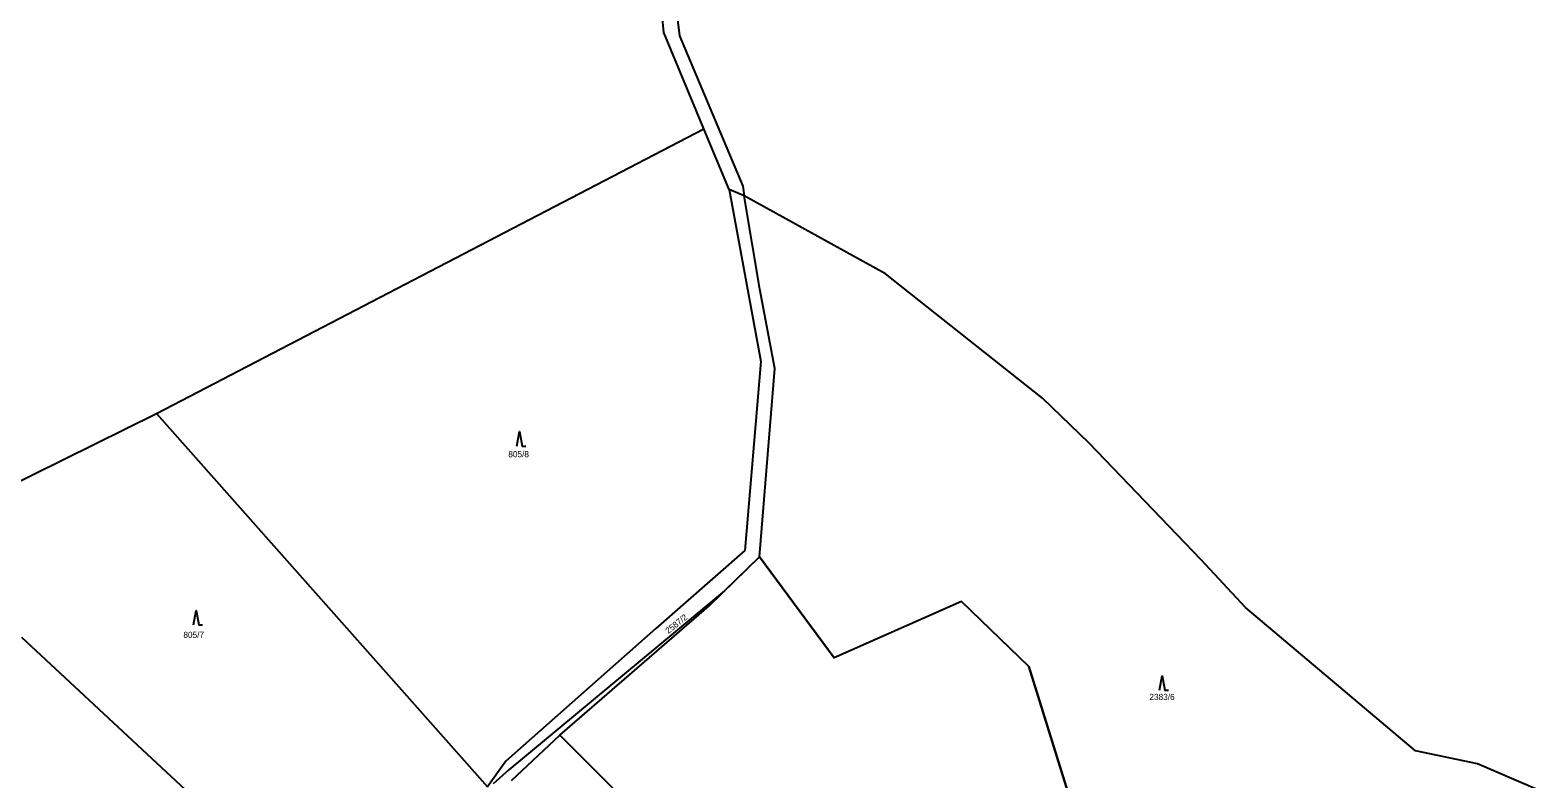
# Model space of a CAD drawing. Extents: x -439246 to -433691, y -1130252 to -1121148.
# Drawn here: x -437462.9 to -437047.6, y -1125789.8 to -1125583.4 of the extents above; entities that cross this region are included whole.
import ezdxf

# ---------------------------------------------------------------- set-up
doc = ezdxf.new("R2010")
doc.units = 0
for name, color, linetype in [('Vrstva 1', 7, 'Continuous'), ('Vrstva 18', 7, 'Continuous'), ('Vrstva 25', 7, 'Continuous'), ('Vrstva 52', 7, 'Continuous'), ('Vrstva 6', 7, 'Continuous')]:
    doc.layers.add(name, color=color, linetype=linetype)

msp = doc.modelspace()

# ---------------------------------------------------------------- linework, layer by layer
at = {"layer": 'Vrstva 1'}
for points in [[(-437288.36, -1125584.02), (-437294.75, -1125517.05)], [(-437292.11, -1125518.5), (-437284.06, -1125584.98)], [(-437277.3, -1125610.63), (-437288.36, -1125584.02)], [(-437284.06, -1125584.98), (-437266.6, -1125626.38)], [(-437270.35, -1125627.34), (-437277.3, -1125610.63)], [(-437266.18, -1125629.05), (-437270.35, -1125627.34)], [(-437270.35, -1125627.34), (-437261.61, -1125674.7)], [(-437266.6, -1125626.38), (-437266.18, -1125629.05)], [(-437227.3, -1125650.61), (-437266.18, -1125629.05)], [(-437261.87, -1125654.76), (-437266.18, -1125629.05)], [(-437184.05, -1125684.86), (-437227.3, -1125650.61)], [(-437257.74, -1125676.64), (-437261.87, -1125654.76)], [(-437261.61, -1125674.7), (-437265.99, -1125726.82)], [(-437261.97, -1125728.55), (-437257.74, -1125676.64)], [(-437171.16, -1125697.21), (-437184.05, -1125684.86)], [(-437140.33, -1125729.4), (-437171.16, -1125697.21)], [(-437265.99, -1125726.82), (-437290.58, -1125748.33)], [(-437275.9, -1125742.05), (-437261.97, -1125728.55)], [(-437261.97, -1125728.55), (-437241.46, -1125756.46)], [(-437128.12, -1125742.51), (-437140.33, -1125729.4)], [(-437316.99, -1125777.71), (-437275.9, -1125742.05)], [(-437206.33, -1125740.93), (-437241.46, -1125756.46)], [(-437206.33, -1125740.93), (-437187.81, -1125758.78)], [(-437081.35, -1125782.02), (-437128.12, -1125742.51)], [(-437290.58, -1125748.33), (-437331.87, -1125784.94)], [(-437187.81, -1125758.78), (-437169.33, -1125818.16)], [(-437330.3, -1125790.27), (-437316.99, -1125777.71)], [(-437316.99, -1125777.71), (-437280.12, -1125814.54)], [(-437331.87, -1125784.94), (-437336.92, -1125791.98)], [(-437064.24, -1125785.67), (-437081.35, -1125782.02)], [(-437047.61, -1125792.83), (-437064.24, -1125785.67)]]:
    msp.add_lwpolyline(points, dxfattribs=at)
at = {"layer": 'Vrstva 25'}
for points in [[(-437328.83, -1125698.08), (-437328.13, -1125694.08), (-437327.33, -1125698.08), (-437326.33, -1125698.08)], [(-437417.9, -1125747.34), (-437417.2, -1125743.34), (-437416.4, -1125747.34), (-437415.4, -1125747.34)], [(-437151.82, -1125765.35), (-437151.12, -1125761.35), (-437150.32, -1125765.35), (-437149.32, -1125765.35)]]:
    msp.add_lwpolyline(points, dxfattribs=at)
at = {"layer": 'Vrstva 52'}
msp.add_lwpolyline([(-437169.33, -1125818.16), (-437187.81, -1125758.78), (-437206.33, -1125740.93), (-437241.46, -1125756.46), (-437261.97, -1125728.55), (-437271.66, -1125737.94), (-437331.05, -1125787.33), (-437335.31, -1125791.16)], dxfattribs=at)
at = {"layer": 'Vrstva 6'}
for points in [[(-437428.04, -1125689.03), (-437277.3, -1125610.63)], [(-437513.39, -1125731.23), (-437428.04, -1125689.03)], [(-437428.04, -1125689.03), (-437336.92, -1125791.98)], [(-437465.26, -1125750.76), (-437416.16, -1125796.43)]]:
    msp.add_lwpolyline(points, dxfattribs=at)

# ---------------------------------------------------------------- texts
at = {"layer": 'Vrstva 18'}
for s, p in [('805/8', (-437331.18, -1125701.13)), ('805/7', (-437420.68, -1125750.94)), ('2383/6', (-437154.6, -1125768.05))]:
    msp.add_text(s, height=1.7, dxfattribs=at).set_placement(p)
msp.add_text('2587/2', height=1.7, rotation=38.5896, dxfattribs=at).set_placement((-437287.09, -1125749.88))

doc.saveas('drawing.dxf')
